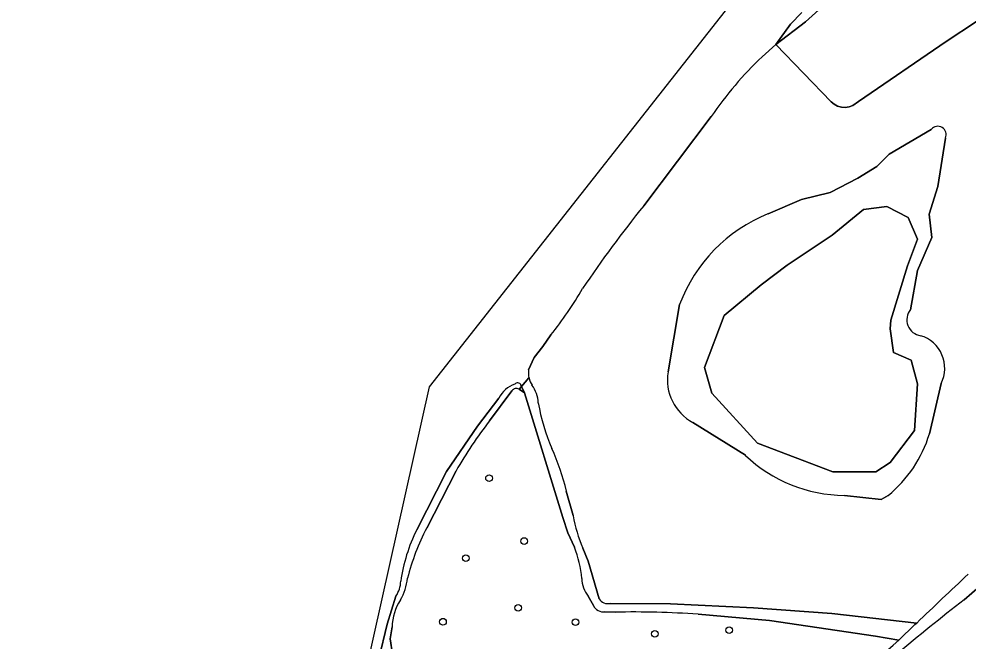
# Model space of a CAD drawing. Extents: x 160203 to 161530, y 379528 to 381797.
# Drawn here: x 160522.8 to 160662.1, y 380887.1 to 380978.3 of the extents above; entities that cross this region are included whole.
import ezdxf

# ---------------------------------------------------------------- set-up
doc = ezdxf.new("R2010")
doc.units = 0
for name, color, linetype in [('IMGEO_Boom', 7, 'Continuous'), ('IMGEO_Loofbos', 7, 'Continuous'), ('IMGEO_Meer_plas_ven_vijver', 7, 'Continuous'), ('IMGEO_Oever', 7, 'Continuous'), ('IMGEO_Voetpad_onverhard', 7, 'Continuous'), ('IMGEO_Waterloop', 7, 'Continuous')]:
    doc.layers.add(name, color=color, linetype=linetype)

msp = doc.modelspace()

# ---------------------------------------------------------------- linework, layer by layer
at = {"layer": 'IMGEO_Boom'}
for centre in [(160591.79, 380910.96), (160596.96, 380901.73), (160588.38, 380899.21), (160596.06, 380891.93), (160585.03, 380889.89), (160604.49, 380889.83), (160627.05, 380888.66), (160616.12, 380888.1)]:
    msp.add_circle(centre, 0.489, dxfattribs=at)
at = {"layer": 'IMGEO_Loofbos'}
for points in [[(160907.85, 381043.87), (160858.7, 380950.21), (160856.23, 380945.5), (160853.62, 380940.52), (160826.35, 380889.51), (160801.79, 380885.77), (160750.8, 380882.93), (160734.94, 380882.84), (160723.88, 380883.66), (160707.62, 380884.39), (160666.07, 380892.23), (160666.2, 380893.06), (160666.97, 380895.2), (160673.83, 380902.02), (160675.9, 380904.09), (160673.25, 380902.33), (160665.49, 380896.7), (160663.76, 380895.08), (160661.52, 380893.09)], [(160640.2, 380979.68), (160638.26, 380977.91), (160633.87, 380974.59), (160641.99, 380966.19), (160642.44, 380965.82), (160642.95, 380965.55), (160643.51, 380965.39), (160644.08, 380965.35), (160644.66, 380965.43), (160645.2, 380965.62), (160646.02, 380966.23), (160658.91, 380975.04), (160663.34, 380977.97), (160670.68, 380982.82)], [(160663.34, 380977.97), (160658.91, 380975.04), (160646.02, 380966.23), (160645.2, 380965.62), (160644.66, 380965.43), (160644.08, 380965.35), (160643.51, 380965.39), (160642.95, 380965.55), (160642.44, 380965.82), (160641.99, 380966.19), (160633.87, 380974.59), (160631.86, 380972.8)], [(160624.4, 380964.03), (160614.5, 380950.9)], [(160632.74, 380949.74), (160637.66, 380951.84), (160641.87, 380952.9), (160645.94, 380954.98), (160648.72, 380956.67), (160650.53, 380958.52), (160656.71, 380962.14)], [(160658.79, 380960.87), (160657.66, 380953.74), (160656.4, 380949.68), (160656.78, 380946.29), (160654.68, 380941.45), (160653.66, 380935.68)], [(160618.06, 380926.55), (160619.76, 380936.45)], [(160600.88, 380931.98), (160599.69, 380930.3), (160598.43, 380928.67), (160597.6, 380926.85)], [(160595.16, 380923.76), (160591.87, 380919.39)], [(160604.32, 380900.82), (160603.36, 380902.95), (160602.64, 380905.17), (160596.98, 380923.49), (160596.23, 380924.02)], [(160658.15, 380924.85), (160656.44, 380917.48)], [(160629.42, 380914.31), (160621.7, 380919.12)], [(160586.96, 380912.03), (160582.64, 380903.64)], [(160603.13, 380909.06), (160604.13, 380905.46)], [(160650.39, 380908.42), (160649.37, 380907.84), (160643.96, 380908.42)], [(160605.56, 380900.67), (160606.33, 380898.79), (160607.95, 380893.25)], [(160607.12, 380892.29), (160606.36, 380893.65)], [(160609.59, 380892.58), (160618.41, 380892.53), (160630.6, 380891.93), (160642.1, 380891.11), (160654.57, 380889.7)], [(160610.32, 380891.29), (160608.81, 380891.36)], [(160632.96, 380890.05), (160622.49, 380890.99)], [(160577.56, 380889.13), (160577.29, 380887.38), (160577.64, 380885.11)], [(160651.93, 380887.19), (160648.53, 380887.79), (160632.96, 380890.05)]]:
    msp.add_lwpolyline(points, dxfattribs=at)
for centre, radius, start, end in [((160671.64, 380931.4), 57.41, 133.8549, 145.374), ((160657.66, 380961.37), 1.23, 336.1965, 140.8286), ((160741.04, 380848.04), 163.08, 140.8948, 146.1965), ((160641.45, 380928.25), 23.19, 112.0696, 159.2957), ((160557.69, 380966.57), 55.33, 321.309, 329.8396), ((160655.47, 380934.19), 2.35, 140.3865, 262.1362), ((160653.7, 380927.1), 4.98, 333.1874, 73.1349), ((160600.98, 380926.41), 3.41, 172.6195, 192.3766), ((160625.13, 380925.41), 7.16, 170.8027, 241.4236), ((160601.01, 380926.41), 3.43, 192.3246, 211.951), ((160595.82, 380923.36), 0.776, 58.4132, 148.8775), ((160594.52, 380921.85), 4.5, 1.7044, 37.4835), ((160627.94, 380926.9), 29.33, 189.6422, 203.2412), ((160644.14, 380879.13), 65.98, 142.3983, 150.0887), ((160638.49, 380922.91), 18.75, 309.3715, 343.155), ((160573.05, 380902.25), 30.85, 12.7575, 25.0811), ((160644.19, 380929.91), 21.49, 226.57, 269.3836), ((160625.42, 380909.22), 21.62, 190.0392, 203.2933), ((160611.32, 380888.53), 32.42, 152.212, 166.1704), ((160588.24, 380894.56), 17.25, 5.546, 21.2592), ((160571.17, 380897.37), 8.74, 330.6174, 352.7716), ((160609.43, 380896.25), 4.02, 180.2287, 220.1798), ((161214.89, 380306.99), 808.4, 133.14187, 133.87814), ((160585.09, 380888.95), 7.54, 146.7639, 178.6913), ((160609.25, 380894.08), 1.54, 212.5461, 282.7183), ((160812.96, 380695.25), 249.14, 127.4339, 133.3024), ((160608.53, 380892.87), 1.53, 202.4534, 280.2925), ((160613.02, 380753.04), 138.28, 86.0744, 91.1202), ((160596.99, 380946.95), 81.18, 300.4732, 312.5927)]:
    msp.add_arc(centre, radius, start, end, dxfattribs=at)
at = {"layer": 'IMGEO_Meer_plas_ven_vijver'}
msp.add_lwpolyline([(160623.41, 380927.19), (160624.51, 380923.45), (160631.22, 380916.07), (160642.26, 380911.9), (160648.55, 380911.9), (160650.67, 380913.26), (160654.24, 380917.93), (160654.66, 380924.81), (160653.73, 380928.29), (160651.18, 380929.4), (160650.67, 380932.88), (160650.76, 380934.15), (160653.22, 380942.14), (160654.66, 380946.04), (160653.3, 380949.19), (160650.16, 380950.8), (160646.76, 380950.38), (160642.18, 380946.64), (160635.55, 380942.22), (160631.73, 380939.34), (160626.3, 380934.83)], close=True, dxfattribs=at)
at = {"layer": 'IMGEO_Oever'}
for points in [[(160637.71, 380979.31), (160636.03, 380977.58), (160633.87, 380974.59), (160638.26, 380977.91), (160640.2, 380979.68)], [(160656.71, 380962.14), (160650.53, 380958.52), (160648.72, 380956.67), (160645.94, 380954.98), (160641.87, 380952.9), (160637.66, 380951.84), (160632.74, 380949.74)], [(160654.68, 380941.45), (160656.78, 380946.29), (160656.4, 380949.68), (160657.66, 380953.74), (160658.79, 380960.87)], [(160653.66, 380935.68), (160654.68, 380941.45)], [(160619.76, 380936.45), (160618.06, 380926.55)], [(160591.87, 380919.39), (160595.16, 380923.76)], [(160596.23, 380924.02), (160596.56, 380924.41), (160596.46, 380924.64)], [(160656.44, 380917.48), (160658.15, 380924.85)], [(160593.22, 380922.71), (160590.08, 380918.6), (160585.54, 380911.95), (160581.19, 380903.37)], [(160621.7, 380919.12), (160629.42, 380914.31)], [(160582.64, 380903.64), (160586.96, 380912.03)], [(160643.96, 380908.42), (160649.37, 380907.84), (160650.39, 380908.42)], [(160578.13, 380893.65), (160576.82, 380889.55), (160575.6, 380884.44), (160575.55, 380884.04), (160575.11, 380880.63), (160574.17, 380873.26), (160573.75, 380869.98), (160573.46, 380867.72), (160573.42, 380867.4), (160573.3, 380866.16), (160572.91, 380860.22), (160574.89, 380860.51), (160575.88, 380863.68), (160576.31, 380866.89), (160576.31, 380867.23), (160576.69, 380869.45), (160577.26, 380872.74), (160578.5, 380880), (160579.08, 380883.39), (160579.19, 380883.73), (160579.06, 380883.8)], [(160577.64, 380885.11), (160577.29, 380887.38), (160577.56, 380889.13)]]:
    msp.add_lwpolyline(points, dxfattribs=at)
for points in [[(160623.41, 380927.19), (160626.3, 380934.83), (160631.73, 380939.34), (160635.55, 380942.22), (160642.18, 380946.64), (160646.76, 380950.38), (160650.16, 380950.8), (160653.3, 380949.19), (160654.66, 380946.04), (160653.22, 380942.14), (160650.76, 380934.15), (160650.67, 380932.88), (160651.18, 380929.4), (160653.73, 380928.29), (160654.66, 380924.81), (160654.24, 380917.93), (160650.67, 380913.26), (160648.55, 380911.9), (160642.26, 380911.9), (160631.22, 380916.07), (160624.51, 380923.45)], [(160596.56, 380924.41), (160596.23, 380924.02), (160596.98, 380923.49)]]:
    msp.add_lwpolyline(points, close=True, dxfattribs=at)
for centre, radius, start, end in [((160657.66, 380961.37), 1.23, 336.1965, 140.8286), ((160641.45, 380928.25), 23.19, 112.0696, 159.2957), ((160655.47, 380934.19), 2.35, 140.3865, 262.1362), ((160653.7, 380927.1), 4.98, 333.1874, 73.1349), ((160625.13, 380925.41), 7.16, 170.8027, 241.4236), ((160597.03, 380920.72), 4.29, 110.0387, 152.4997), ((160595.82, 380923.36), 0.776, 58.4132, 148.8775), ((160595.97, 380924.38), 0.557, 27.417, 137.8983), ((160644.14, 380879.13), 65.98, 142.3983, 150.0887), ((160638.49, 380922.91), 18.75, 309.3715, 343.155), ((160644.19, 380929.91), 21.49, 226.57, 269.3836), ((160602.9, 380892.44), 24.31, 153.2736, 171.9967), ((160611.32, 380888.53), 32.42, 152.212, 166.1704), ((160574.71, 380895.95), 4.12, 326.1252, 358.307), ((160571.17, 380897.37), 8.74, 330.6174, 352.7716), ((160585.09, 380888.95), 7.54, 146.7639, 178.6913)]:
    msp.add_arc(centre, radius, start, end, dxfattribs=at)
at = {"layer": 'IMGEO_Voetpad_onverhard'}
for points in [[(160661.52, 380893.09), (160663.76, 380895.08), (160665.49, 380896.7), (160673.25, 380902.33), (160675.9, 380904.09), (160698.99, 380918.12), (160739.54, 380941.93), (160761.73, 380955.45), (160799.46, 380978.6), (160803.62, 380981.16), (160806.62, 380983), (160809.42, 380984.71), (160833.27, 381000)], [(160654.57, 380889.7), (160654.3, 380889.46), (160651.93, 380887.19)]]:
    msp.add_lwpolyline(points, dxfattribs=at)
for centre, radius, start, end in [((161214.89, 380306.99), 808.4, 133.14187, 133.87814), ((160812.96, 380695.25), 249.14, 127.4339, 133.3024), ((160596.99, 380946.95), 81.18, 300.4732, 312.5927)]:
    msp.add_arc(centre, radius, start, end, dxfattribs=at)
at = {"layer": 'IMGEO_Waterloop'}
for points in [[(160635.29, 380990.82), (160583.02, 380924.34), (160572.48, 380877.24), (160569.55, 380864.18), (160534.14, 380799.04), (160475.03, 380765.12), (160384.93, 380761.57), (160383.48, 380755.47)], [(160631.86, 380972.8), (160633.87, 380974.59), (160636.03, 380977.58), (160637.71, 380979.31)], [(160614.5, 380950.9), (160624.4, 380964.03)], [(160597.6, 380926.85), (160598.43, 380928.67), (160599.69, 380930.3), (160600.88, 380931.98)], [(160596.46, 380924.64), (160596.56, 380924.41), (160597.65, 380925.68)], [(160597.65, 380925.68), (160596.56, 380924.41), (160596.98, 380923.49), (160602.64, 380905.17), (160603.36, 380902.95), (160604.32, 380900.82)], [(160581.19, 380903.37), (160585.54, 380911.95), (160590.08, 380918.6), (160593.22, 380922.71)], [(160604.13, 380905.46), (160603.13, 380909.06)], [(160607.95, 380893.25), (160606.33, 380898.79), (160605.56, 380900.67)], [(160572.91, 380860.22), (160573.3, 380866.16), (160573.42, 380867.4), (160573.46, 380867.72), (160573.75, 380869.98), (160574.17, 380873.26), (160575.11, 380880.63), (160575.55, 380884.04), (160575.6, 380884.44), (160576.82, 380889.55), (160578.13, 380893.65)], [(160606.36, 380893.65), (160607.12, 380892.29)], [(160622.49, 380890.99), (160632.96, 380890.05), (160648.53, 380887.79), (160651.93, 380887.19), (160654.3, 380889.46), (160654.57, 380889.7), (160642.1, 380891.11), (160630.6, 380891.93), (160618.41, 380892.53), (160609.59, 380892.58)], [(160608.81, 380891.36), (160610.32, 380891.29)]]:
    msp.add_lwpolyline(points, dxfattribs=at)
for centre, radius, start, end in [((160671.64, 380931.4), 57.41, 133.8549, 145.374), ((160741.04, 380848.04), 163.08, 140.8948, 146.1965), ((160557.69, 380966.57), 55.33, 321.309, 329.8396), ((160600.98, 380926.41), 3.41, 172.6195, 192.3766), ((160601.01, 380926.41), 3.43, 192.3246, 211.951), ((160597.03, 380920.72), 4.29, 110.0387, 152.4997), ((160595.97, 380924.38), 0.557, 27.417, 137.8983), ((160594.52, 380921.85), 4.5, 1.7044, 37.4835), ((160627.94, 380926.9), 29.33, 189.6422, 203.2412), ((160573.05, 380902.25), 30.85, 12.7575, 25.0811), ((160625.42, 380909.22), 21.62, 190.0392, 203.2933), ((160602.9, 380892.44), 24.31, 153.2736, 171.9967), ((160588.24, 380894.56), 17.25, 5.546, 21.2592), ((160574.71, 380895.95), 4.12, 326.1252, 358.307), ((160609.43, 380896.25), 4.02, 180.2287, 220.1798), ((160609.25, 380894.08), 1.54, 212.5461, 282.7183), ((160608.53, 380892.87), 1.53, 202.4534, 280.2925), ((160613.02, 380753.04), 138.28, 86.0744, 91.1202)]:
    msp.add_arc(centre, radius, start, end, dxfattribs=at)

doc.saveas('drawing.dxf')
